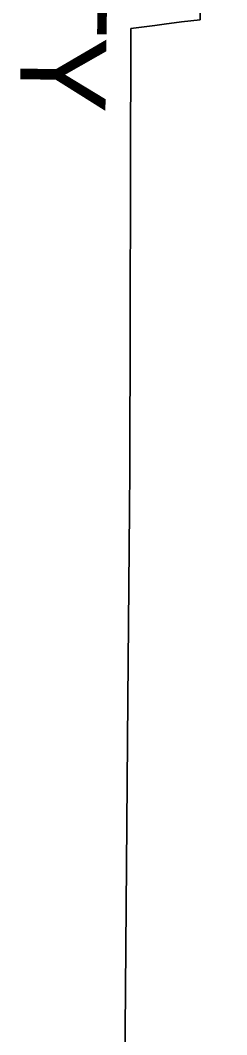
# Model space of a CAD drawing. Extents: x 0 to 34, y 0 to 22.
# Drawn here: x 6.1863 to 6.2251, y 18.6586 to 18.8489 of the extents above; entities that cross this region are included whole.
import ezdxf

# ---------------------------------------------------------------- set-up
doc = ezdxf.new("R2010")
doc.units = 0
doc.layers.add('GM_X_County', color=7, linetype='Continuous')
doc.layers.add('GM_X_County_Text', color=7, linetype='Continuous')

msp = doc.modelspace()

# ---------------------------------------------------------------- linework, layer by layer
at = {"layer": 'GM_X_County'}
for points in [[(6.225083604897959, 19.219057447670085), (6.224545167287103, 19.175843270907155), (6.22402466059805, 19.133605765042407), (6.223261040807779, 19.069506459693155), (6.222481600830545, 19.00541400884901), (6.220085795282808, 18.848981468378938), (6.216610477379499, 18.84859122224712), (6.21336350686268, 18.84817355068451), (6.211582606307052, 18.847939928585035), (6.210063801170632, 18.847744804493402), (6.208598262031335, 18.847547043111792), (6.20706363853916, 18.847343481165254), (6.20686007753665, 18.76455656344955), (6.2068347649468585, 18.757084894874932), (6.2065336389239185, 18.72135715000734), (6.2058074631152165, 18.63622241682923)], [(6.2058074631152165, 18.63622241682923), (6.2065336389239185, 18.72135715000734), (6.2068347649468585, 18.757084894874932), (6.20686007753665, 18.76455656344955), (6.20706363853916, 18.847343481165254), (6.208598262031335, 18.847547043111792), (6.210063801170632, 18.847744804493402), (6.211582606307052, 18.847939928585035), (6.21336350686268, 18.84817355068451), (6.216610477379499, 18.84859122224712), (6.220085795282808, 18.848981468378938), (6.222481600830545, 19.00541400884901), (6.223261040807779, 19.069506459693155), (6.22402466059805, 19.133605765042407), (6.224545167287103, 19.175843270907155), (6.225083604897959, 19.219057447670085)]]:
    msp.add_lwpolyline(points, dxfattribs=at)

# ---------------------------------------------------------------- texts
at = {"layer": 'GM_X_County_Text'}
msp.add_text('SHELBY COUNTY', height=0.016074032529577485, rotation=269.130814, dxfattribs=at).set_placement((6.1889775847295, 19.013206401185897))

doc.saveas('drawing.dxf')
